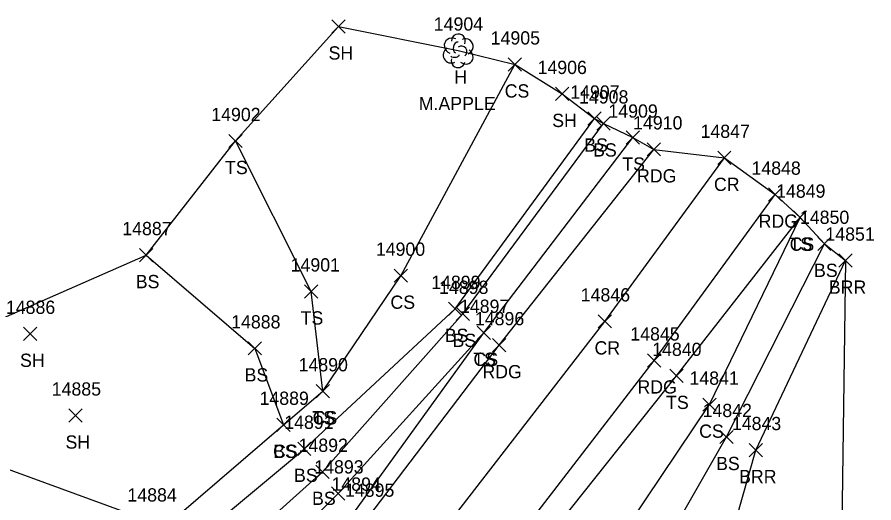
# Model space of a CAD drawing. Extents: x 1439173 to 1457902, y 641926 to 659889.
# Drawn here: x 1446621.7 to 1446750.9, y 653287.5 to 653360.7 of the extents above; entities that cross this region are included whole.
import ezdxf

# ---------------------------------------------------------------- set-up
doc = ezdxf.new("R2010")
doc.units = 0
for name, color, linetype in [('L_A', 7, 'Continuous'), ('L_C', 7, 'Continuous'), ('L_I', 7, 'Continuous'), ('L_TIC', 7, 'Continuous'), ('LABL', 7, 'Continuous'), ('LELB', 7, 'Continuous'), ('LSOGP', 7, 'Continuous'), ('LTD', 7, 'Continuous'), ('P_A', 7, 'Continuous'), ('P_I', 7, 'Continuous'), ('P_TIC', 7, 'Continuous'), ('PEU', 7, 'Continuous'), ('PRC', 7, 'Continuous')]:
    doc.layers.add(name, color=color, linetype=linetype)

msp = doc.modelspace()

# ---------------------------------------------------------------- linework, layer by layer
at = {"layer": 'L_TIC'}
for points in [[(1446669.14, 653358.32), (1446671.14, 653360.32)], [(1446671.14, 653358.32), (1446669.14, 653360.32)], [(1446695.74, 653352.59), (1446697.74, 653354.59)], [(1446697.74, 653352.59), (1446695.74, 653354.59)], [(1446702.87, 653348.14), (1446704.87, 653350.14)], [(1446704.87, 653348.14), (1446702.87, 653350.14)], [(1446707.75, 653344.43), (1446709.75, 653346.43)], [(1446709.75, 653344.43), (1446707.75, 653346.43)], [(1446709.08, 653343.69), (1446711.08, 653345.69)], [(1446711.08, 653343.69), (1446709.08, 653345.69)], [(1446713.52, 653341.56), (1446715.52, 653343.56)], [(1446715.52, 653341.56), (1446713.52, 653343.56)], [(1446653.61, 653341.04), (1446655.61, 653343.04)], [(1446655.61, 653341.04), (1446653.61, 653343.04)], [(1446738.73, 653329.48), (1446740.73, 653331.48)], [(1446740.73, 653329.48), (1446738.73, 653331.48)], [(1446738.73, 653329.48), (1446740.73, 653331.48)], [(1446740.73, 653329.48), (1446738.73, 653331.48)], [(1446742.4, 653325.53), (1446744.4, 653327.53)], [(1446744.4, 653325.53), (1446742.4, 653327.53)], [(1446640.11, 653323.83), (1446642.11, 653325.83)], [(1446642.11, 653323.83), (1446640.11, 653325.83)], [(1446745.58, 653323), (1446747.58, 653325)], [(1446747.58, 653323), (1446745.58, 653325)], [(1446678.52, 653320.72), (1446680.52, 653322.72)], [(1446680.52, 653320.72), (1446678.52, 653322.72)], [(1446665.01, 653318.35), (1446667.01, 653320.35)], [(1446667.01, 653318.35), (1446665.01, 653320.35)], [(1446686.71, 653315.72), (1446688.71, 653317.72)], [(1446688.71, 653315.72), (1446686.71, 653317.72)], [(1446687.89, 653314.97), (1446689.89, 653316.97)], [(1446689.89, 653314.97), (1446687.89, 653316.97)], [(1446622.62, 653311.96), (1446624.62, 653313.96)], [(1446624.62, 653311.96), (1446622.62, 653313.96)], [(1446691.04, 653312.11), (1446693.04, 653314.11)], [(1446693.04, 653312.11), (1446691.04, 653314.11)], [(1446691.04, 653312.11), (1446693.04, 653314.11)], [(1446693.04, 653312.11), (1446691.04, 653314.11)], [(1446656.53, 653309.76), (1446658.53, 653311.76)], [(1446658.53, 653309.76), (1446656.53, 653311.76)], [(1446720.12, 653305.61), (1446722.12, 653307.61)], [(1446722.12, 653305.61), (1446720.12, 653307.61)], [(1446666.78, 653303.29), (1446668.78, 653305.29)], [(1446668.78, 653303.29), (1446666.78, 653305.29)], [(1446666.78, 653303.29), (1446668.78, 653305.29)], [(1446668.78, 653303.29), (1446666.78, 653305.29)], [(1446725.08, 653301.27), (1446727.08, 653303.27)], [(1446727.08, 653301.27), (1446725.08, 653303.27)], [(1446629.47, 653299.63), (1446631.47, 653301.63)], [(1446631.47, 653299.63), (1446629.47, 653301.63)], [(1446660.82, 653298.23), (1446662.82, 653300.23)], [(1446662.82, 653298.23), (1446660.82, 653300.23)], [(1446660.82, 653298.23), (1446662.82, 653300.23)], [(1446662.82, 653298.23), (1446660.82, 653300.23)], [(1446727.63, 653296.39), (1446729.63, 653298.39)], [(1446729.63, 653296.39), (1446727.63, 653298.39)], [(1446663.98, 653294.61), (1446665.98, 653296.61)], [(1446665.98, 653294.61), (1446663.98, 653296.61)], [(1446732.05, 653294.42), (1446734.05, 653296.42)], [(1446734.05, 653294.42), (1446732.05, 653296.42)], [(1446666.7, 653291.14), (1446668.7, 653293.14)], [(1446668.7, 653291.14), (1446666.7, 653293.14)], [(1446669.07, 653287.88), (1446671.07, 653289.88)], [(1446671.07, 653287.88), (1446669.07, 653289.88)]]:
    msp.add_lwpolyline(points, dxfattribs=at)
at = {"layer": 'LABL'}
msp.add_lwpolyline([(1446675.26, 653112.6), (1446660.9, 653145.03), (1446661.27, 653172.54), (1446670.9, 653194.81), (1446695.08, 653216.07), (1446713.98, 653231.11), (1446719.2, 653246.47), (1446733.05, 653295.42), (1446746.58, 653324)], dxfattribs=at)
at = {"layer": 'LELB'}
for points in [[(1446605.59, 653246.03), (1446616.82, 653252.36), (1446632.55, 653274.04), (1446661.82, 653299.23), (1446667.78, 653304.29), (1446679.52, 653321.72), (1446696.74, 653353.59)], [(1446495.65, 653120.04), (1446514.26, 653123.7), (1446531.38, 653134.27), (1446555.53, 653151.11), (1446583.95, 653180.29), (1446609.69, 653214.76), (1446625.88, 653246.26), (1446638.3, 653269.79), (1446645.99, 653279.74), (1446664.98, 653295.61), (1446687.71, 653316.72), (1446708.75, 653345.43)], [(1446497.34, 653115.61), (1446515.47, 653121.3), (1446532.93, 653131.77), (1446556.85, 653149.04), (1446585.43, 653178.65), (1446611.03, 653213.05), (1446630.49, 653242.65), (1446642.36, 653266.49), (1446649.45, 653274.44), (1446651.41, 653277.48), (1446667.7, 653292.14), (1446688.89, 653315.97), (1446710.08, 653344.69)], [(1446588.01, 653176.19), (1446613.14, 653211), (1446634.79, 653239.36), (1446645.22, 653254.93), (1446647.46, 653262.39), (1446653.61, 653272.21), (1446670.07, 653288.88), (1446692.04, 653313.11), (1446714.52, 653342.56)], [(1446667.78, 653304.29), (1446666.01, 653319.35), (1446654.61, 653342.04)], [(1446550.65, 652833.16), (1446533.38, 652880.69), (1446520.43, 652916.75), (1446505.87, 652956.99), (1446494.36, 652989.36), (1446479.69, 653025.47), (1446472.32, 653047.04), (1446472.26, 653052.2), (1446475.3, 653061.2), (1446478.77, 653074.27), (1446491.2, 653078.15), (1446501, 653078.26), (1446527.71, 653093.31), (1446547.99, 653105.39), (1446574.5, 653125.44), (1446578.65, 653129.81), (1446605.33, 653158.5), (1446632.71, 653193.44), (1446654.78, 653222.77), (1446675.68, 653249.36), (1446693.14, 653271.47), (1446721.12, 653306.61), (1446739.73, 653330.48)], [(1446635.35, 653185.52), (1446644.46, 653201.12), (1446658.32, 653219.79), (1446679.34, 653226.52), (1446686.96, 653231.63), (1446687.72, 653239), (1446693.6, 653240.8), (1446695.12, 653243.86), (1446692.04, 653245.2), (1446697.12, 653259.14), (1446726.08, 653302.27), (1446739.73, 653330.48)], [(1446689.05, 653227.92), (1446691.91, 653233.83), (1446688.14, 653237.09), (1446689.23, 653238.38), (1446694.32, 653236.92), (1446698.73, 653243.26), (1446696.06, 653246.7), (1446706.25, 653258.26), (1446728.63, 653297.39), (1446743.4, 653326.53)], [(1446632.55, 653274.04), (1446616.39, 653282.97), (1446604.7, 653293.83), (1446591.51, 653303.03), (1446641.11, 653324.83), (1446657.53, 653310.76), (1446661.82, 653299.23)], [(1446645.22, 653254.93), (1446650.89, 653259.88), (1446657.42, 653268.81), (1446672.67, 653286.28), (1446692.04, 653313.11)], [(1446476.16, 653124.23), (1446493.37, 653131.64), (1446511.38, 653135.2), (1446525.36, 653145.71), (1446544.63, 653164.71), (1446572.19, 653194.74), (1446595.39, 653230.03), (1446605.59, 653246.03), (1446605.99, 653269.06), (1446592.91, 653285.04), (1446591.51, 653303.03), (1446641.89, 653284.65)]]:
    msp.add_lwpolyline(points, dxfattribs=at)
at = {"layer": 'LSOGP'}
msp.add_lwpolyline([(1446531.14, 653270.93), (1446571.73, 653290.48), (1446591.51, 653303.03), (1446641.11, 653324.82), (1446654.61, 653342.04), (1446670.15, 653359.32), (1446688.17, 653355.69), (1446696.75, 653353.58), (1446703.88, 653349.14), (1446708.76, 653345.43), (1446710.08, 653344.68), (1446714.52, 653342.55), (1446717.67, 653340.78), (1446728.32, 653339.5), (1446736, 653333.95), (1446739.74, 653330.48), (1446743.4, 653326.53), (1446746.59, 653324), (1446745.98, 653280.21), (1446730.27, 653228.27), (1446721.35, 653200.02)], dxfattribs=at)
at = {"layer": 'LTD'}
msp.add_line((1446688.17, 653355.69), (1446688.17, 653355.69), dxfattribs=at)
msp.add_line((1446688.17, 653355.69), (1446688.17, 653355.69), dxfattribs=at)
msp.add_arc((1446688.21, 653357.13), 1.05, 335.5272, 180.9563, dxfattribs=at)
for centre, major_axis, ratio, start_param, end_param in [((1446687.37, 653356.36), (1.21, -0.51), 0.895232, 1.570796, 4.712389), ((1446689.21, 653356.28), (-1.14, -0.48), 0.949671, 1.570796, 4.712389), ((1446687.96, 653356.15), (-0.208, -0.792), 0.645439, 3.141593, 6.283185), ((1446688.67, 653355.53), (-0.5, 0.667), 0.989748, 3.141593, 6.283185), ((1446687.08, 653354.98), (0.58, -1.04), 0.959034, 3.141593, 6.283185), ((1446687.71, 653354.94), (-0.625, -0.083), 0.423636, 0, 3.141593), ((1446689.17, 653354.86), (-1.09, 0.79), 0.841452, 1.570796, 4.712389), ((1446688.17, 653354.19), (0.26, 1.06), 0.942809, 1.570796, 4.712389)]:
    msp.add_ellipse(centre, major_axis=major_axis, ratio=ratio, start_param=start_param, end_param=end_param, dxfattribs=at)
at = {"layer": 'P_TIC'}
for points in [[(1446716.67, 653339.78), (1446718.67, 653341.78)], [(1446718.67, 653339.78), (1446716.67, 653341.78)], [(1446727.32, 653338.5), (1446729.32, 653340.5)], [(1446729.32, 653338.5), (1446727.32, 653340.5)], [(1446735, 653332.95), (1446737, 653334.95)], [(1446737, 653332.95), (1446735, 653334.95)], [(1446709.31, 653313.83), (1446711.31, 653315.83)], [(1446711.31, 653313.83), (1446709.31, 653315.83)], [(1446693.35, 653310.24), (1446695.35, 653312.24)], [(1446695.35, 653310.24), (1446693.35, 653312.24)], [(1446716.73, 653307.94), (1446718.73, 653309.94)], [(1446718.73, 653307.94), (1446716.73, 653309.94)]]:
    msp.add_lwpolyline(points, dxfattribs=at)
at = {"layer": 'PEU'}
for points in [[(1446480.03, 653101.95), (1446484.56, 653104.12), (1446500.3, 653111.25), (1446516.87, 653117.85), (1446534.59, 653128.53), (1446558.22, 653146.77), (1446588.01, 653176.19), (1446616.12, 653208.28), (1446637.79, 653237.1), (1446654.61, 653258.96), (1446660.38, 653266.66), (1446674.7, 653285.37), (1446694.35, 653311.24), (1446717.67, 653340.78)], [(1446489.09, 653081.18), (1446505.04, 653085.63), (1446526.84, 653095.85), (1446546.39, 653108.63), (1446572.38, 653127.77), (1446602.73, 653160.65), (1446630.87, 653195.02), (1446652.11, 653224.83), (1446673.17, 653251.19), (1446690.47, 653273.51), (1446717.73, 653308.94), (1446736, 653333.95)]]:
    msp.add_lwpolyline(points, dxfattribs=at)
at = {"layer": 'PRC'}
msp.add_lwpolyline([(1446455.96, 653081.21), (1446483.8, 653091.35), (1446506.18, 653100.76), (1446521.55, 653106.76), (1446539.98, 653119.41), (1446564.57, 653137.97), (1446595.74, 653168.36), (1446623.22, 653202), (1446644.78, 653231.23), (1446665.93, 653257.52), (1446683.28, 653279.89), (1446710.31, 653314.83), (1446728.32, 653339.5)], dxfattribs=at)

# ---------------------------------------------------------------- texts
at = {"layer": 'L_A'}
for s, p in [('SH', (1446668.63, 653354.32)), ('H', (1446687.6, 653350.69)), ('CS', (1446695.19, 653348.59)), ('SH', (1446702.36, 653344.14)), ('BS', (1446707.19, 653340.43)), ('BS', (1446708.52, 653339.69)), ('TS', (1446712.93, 653337.56)), ('TS', (1446653.02, 653337.04)), ('TS', (1446738.14, 653325.48)), ('CS', (1446738.17, 653325.48)), ('BS', (1446741.84, 653321.53)), ('BS', (1446639.55, 653319.83)), ('BRR', (1446744.07, 653319)), ('CS', (1446677.96, 653316.72)), ('TS', (1446664.42, 653314.35)), ('BS', (1446686.15, 653311.72)), ('BS', (1446687.33, 653310.97)), ('SH', (1446622.1, 653307.96)), ('TS', (1446690.45, 653308.11)), ('CS', (1446690.48, 653308.11)), ('BS', (1446655.97, 653305.76)), ('TS', (1446719.53, 653301.61)), ('TS', (1446666.19, 653299.29)), ('CS', (1446666.22, 653299.29)), ('CS', (1446724.52, 653297.27)), ('SH', (1446628.96, 653295.63)), ('CS', (1446660.26, 653294.23)), ('BS', (1446660.26, 653294.23)), ('BS', (1446727.07, 653292.39)), ('BS', (1446663.42, 653290.61)), ('BRR', (1446730.54, 653290.42)), ('BS', (1446666.14, 653287.14))]:
    msp.add_text(s, height=2, dxfattribs=at).set_placement(p)
at = {"layer": 'L_C'}
msp.add_text('M.APPLE', height=2, dxfattribs=at).set_placement((1446682.23, 653346.69))
at = {"layer": 'L_I'}
for s, p in [('14904', (1446684.5, 653358.69)), ('14905', (1446693.08, 653356.59)), ('14906', (1446700.15, 653352.14)), ('14907', (1446705.08, 653348.43)), ('14908', (1446706.41, 653347.69)), ('14909', (1446710.84, 653345.56)), ('14902', (1446650.94, 653345.04)), ('14849', (1446736.13, 653333.48)), ('14849', (1446736.13, 653333.48)), ('14850', (1446739.72, 653329.53)), ('14887', (1446637.52, 653327.83)), ('14851', (1446743.56, 653327)), ('14900', (1446675.76, 653324.72)), ('14901', (1446662.91, 653322.35)), ('14899', (1446684.11, 653319.72)), ('14898', (1446685.3, 653318.97)), ('14886', (1446619.97, 653315.96)), ('14897', (1446688.45, 653316.11)), ('14897', (1446688.45, 653316.11)), ('14888', (1446653.94, 653313.76)), ('14840', (1446717.44, 653309.61)), ('14890', (1446664.11, 653307.29)), ('14890', (1446664.11, 653307.29)), ('14841', (1446723.06, 653305.27)), ('14885', (1446626.88, 653303.63)), ('14889', (1446658.22, 653302.23)), ('14889', (1446658.22, 653302.23)), ('14842', (1446725.04, 653300.39)), ('14891', (1446661.95, 653298.61)), ('14843', (1446729.46, 653298.42)), ('14892', (1446664.11, 653295.14)), ('14893', (1446666.48, 653291.88)), ('14894', (1446669.08, 653289.28)), ('14884', (1446638.3, 653287.65))]:
    msp.add_text(s, height=2, dxfattribs=at).set_placement(p)
at = {"layer": 'P_A'}
for s, p in [('RDG', (1446715.15, 653335.78)), ('CR', (1446726.75, 653334.5)), ('RDG', (1446733.49, 653328.95)), ('CR', (1446708.74, 653309.83)), ('RDG', (1446691.83, 653306.24)), ('RDG', (1446715.21, 653303.94))]:
    msp.add_text(s, height=2, dxfattribs=at).set_placement(p)
at = {"layer": 'P_I'}
for s, p in [('14910', (1446714.56, 653343.78)), ('14847', (1446724.73, 653342.5)), ('14848', (1446732.41, 653336.95)), ('14846', (1446706.66, 653317.83)), ('14896', (1446690.7, 653314.24)), ('14845', (1446714.14, 653311.94)), ('14895', (1446671.11, 653288.37))]:
    msp.add_text(s, height=2, dxfattribs=at).set_placement(p)

doc.saveas('drawing.dxf')
